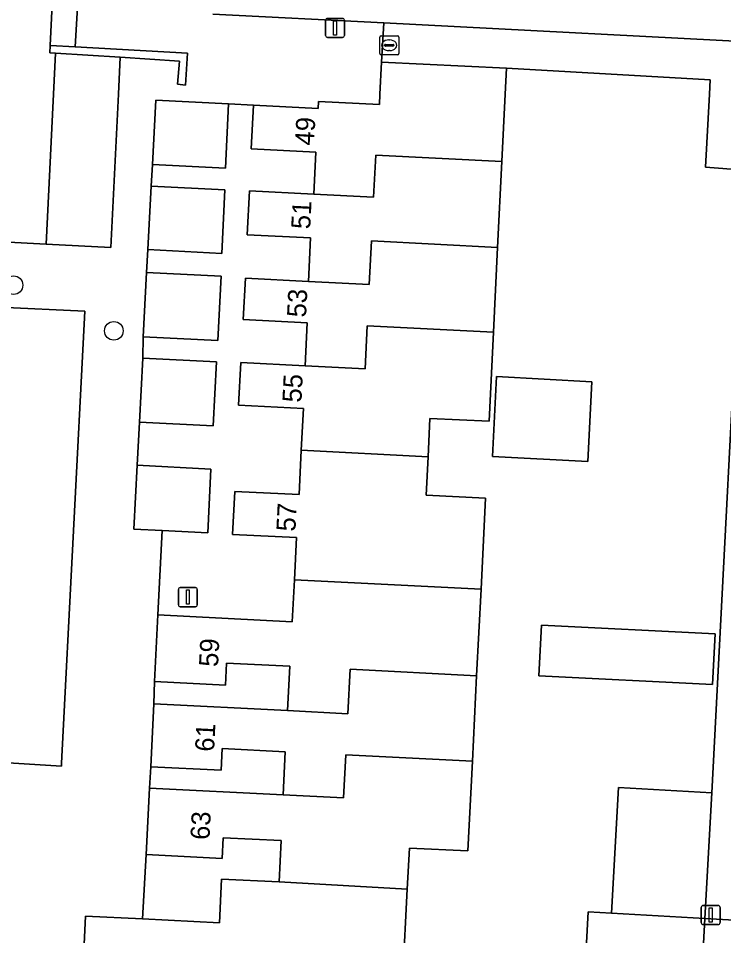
# Model space of a CAD drawing. Extents: x 162989 to 165008, y 383432 to 384338.
# Drawn here: x 164713.62 to 164750.62, y 383705.86 to 383753.97 of the extents above; entities that cross this region are included whole.
import ezdxf

# ---------------------------------------------------------------- set-up
doc = ezdxf.new("R2010")
doc.units = 0
for name, color, linetype in [('IMGEO_Boom', 7, 'Continuous'), ('IMGEO_Erf', 7, 'Continuous'), ('IMGEO_Kolk', 7, 'Continuous'), ('IMGEO_Lichtmast', 7, 'Continuous'), ('IMGEO_Muur', 7, 'Continuous'), ('IMGEO_Pand', 7, 'Continuous'), ('IMGEO_Pand_nummerreeks', 7, 'Continuous'), ('IMGEO_Parkeervlak_open', 7, 'Continuous'), ('IMGEO_Rijbaan_lokaal_open', 7, 'Continuous'), ('IMGEO_Voetpad_open', 7, 'Continuous')]:
    doc.layers.add(name, color=color, linetype=linetype)

msp = doc.modelspace()

# ---------------------------------------------------------------- linework, layer by layer
at = {"layer": 'IMGEO_Boom'}
for centre in [(164713.367, 383739.977), (164718.63, 383737.58)]:
    msp.add_circle(centre, 0.489, dxfattribs=at)
at = {"layer": 'IMGEO_Erf'}
for points in [[(164723.821, 383754.196), (164732.795, 383753.729), (164754.256, 383752.613), (164754.189, 383751.434), (164781.798, 383750), (164785.77, 383749.794), (164786.996, 383749.73), (164787.008, 383750), (164787.333, 383757.393)], [(164751.689, 383746.003), (164749.659, 383746.172), (164749.875, 383750), (164749.916, 383750.742), (164739.23, 383751.356), (164739.164, 383750), (164738.988, 383746.467), (164738.764, 383741.954), (164738.543, 383737.51), (164738.31, 383732.835), (164735.213, 383732.991), (164735.111, 383730.978), (164735.01, 383728.966), (164738.132, 383728.809), (164737.891, 383724.029), (164737.662, 383719.488), (164737.436, 383715.009), (164737.198, 383710.301), (164734.133, 383710.455), (164734.024, 383708.296), (164733.796, 383703.785)], [(164717.712, 383679.309), (164727.9, 383678.547), (164732.497, 383678.338), (164738.919, 383678.045), (164739.214, 383683.898), (164738.463, 383683.935), (164738.641, 383687.466), (164742.453, 383687.274), (164743.517, 383707.111), (164744.733, 383707.042), (164745.109, 383713.632), (164749.991, 383713.353), (164751.689, 383746.003)]]:
    msp.add_lwpolyline(points, dxfattribs=at)
for points in [[(164728.214, 383726.735), (164724.86, 383726.904), (164724.974, 383729.159), (164728.343, 383728.989), (164728.461, 383731.317), (164728.571, 383733.503), (164725.177, 383733.674), (164725.291, 383735.92), (164728.661, 383735.75), (164728.775, 383738.004), (164725.42, 383738.173), (164725.529, 383740.343), (164728.838, 383740.176), (164728.953, 383742.456), (164725.631, 383742.623), (164725.747, 383744.924), (164729.122, 383744.754), (164729.233, 383746.953), (164725.835, 383747.125), (164725.951, 383749.419), (164724.652, 383749.491), (164724.482, 383746.115), (164720.655, 383746.308), (164720.581, 383745.175), (164724.46, 383744.979), (164724.292, 383741.644), (164720.413, 383741.84), (164720.345, 383740.636), (164724.254, 383740.439), (164724.084, 383737.074), (164720.175, 383737.271), (164720.143, 383736.154), (164724.007, 383735.959), (164723.837, 383732.597), (164719.973, 383732.791), (164719.853, 383730.528), (164723.722, 383730.333), (164723.553, 383726.989), (164721.167, 383727.109), (164720.946, 383722.677), (164727.991, 383722.322), (164728.102, 383724.528)], [(164738.708, 383735.178), (164743.7, 383734.903), (164743.492, 383730.733), (164738.499, 383730.982)], [(164750.166, 383721.69), (164750.032, 383719.036), (164740.924, 383719.495), (164741.058, 383722.15)], [(164720.729, 383718.016), (164727.748, 383717.662), (164727.866, 383719.99), (164724.545, 383720.158), (164724.487, 383718.999), (164720.769, 383719.187)], [(164720.497, 383713.601), (164727.507, 383713.247), (164727.621, 383715.5), (164724.318, 383715.667), (164724.261, 383714.535), (164720.563, 383714.722)], [(164720.14, 383706.735), (164724.168, 383706.532), (164724.284, 383708.83), (164727.304, 383708.678), (164727.414, 383710.842), (164724.36, 383710.996), (164724.305, 383709.913), (164720.321, 383710.114)]]:
    msp.add_lwpolyline(points, close=True, dxfattribs=at)
at = {"layer": 'IMGEO_Kolk'}
for p, q in [((164732.575, 383752.13), (164732.575, 383752.982)), ((164732.65, 383753.056), (164733.502, 383753.056)), ((164733.063, 383752.836), (164733.088, 383752.836)), ((164733.576, 383752.982), (164733.576, 383752.13)), ((164732.834, 383752.55), (164732.834, 383752.562)), ((164733.272, 383752.513), (164732.874, 383752.513)), ((164732.877, 383752.599), (164733.275, 383752.599)), ((164733.318, 383752.562), (164733.318, 383752.55)), ((164733.502, 383752.056), (164732.65, 383752.056)), ((164733.086, 383752.276), (164733.061, 383752.276))]:
    msp.add_line(p, q, dxfattribs=at)
for points in [[(164732.575, 383752.13), (164732.575, 383752.982)], [(164732.65, 383753.056), (164733.502, 383753.056)], [(164733.576, 383752.982), (164733.576, 383752.13)], [(164733.502, 383752.056), (164732.65, 383752.056)]]:
    msp.add_lwpolyline(points, dxfattribs=at)
for centre, radius, start, end in [((164732.652, 383752.98), 0.0765, 91.552, 178.448), ((164732.652, 383752.98), 0.0765, 91.552, 178.448), ((164733.5, 383752.98), 0.0765, 1.552, 88.448), ((164733.5, 383752.98), 0.0765, 1.552, 88.448), ((164732.874, 383752.559), 0.0403, 85.8775, 175.7526), ((164732.871, 383752.549), 0.0366, 178.938, 274.7102), ((164733.275, 383752.556), 0.043, 264.8664, 352.4533), ((164733.279, 383752.561), 0.0386, 1.7309, 96.639), ((164732.652, 383752.132), 0.0765, 181.552, 268.448), ((164732.652, 383752.132), 0.0765, 181.552, 268.448), ((164733.5, 383752.132), 0.0765, 271.552, 358.448), ((164733.5, 383752.132), 0.0765, 271.552, 358.448)]:
    msp.add_arc(centre, radius, start, end, dxfattribs=at)
for centre, major_axis, ratio, start_param, end_param in [((164733.062, 383752.556), (-0.387, 0.002), 0.722429, 4.712389, 7.853982), ((164733.087, 383752.556), (-0.39, 0.002), 0.717154, 1.570796, 4.712389)]:
    msp.add_ellipse(centre, major_axis=major_axis, ratio=ratio, start_param=start_param, end_param=end_param, dxfattribs=at)
at = {"layer": 'IMGEO_Lichtmast'}
for p, q in [((164729.736, 383753.07), (164729.736, 383753.87)), ((164729.736, 383753.87), (164729.736, 383753.07)), ((164729.836, 383753.97), (164730.626, 383753.97)), ((164730.626, 383753.97), (164729.836, 383753.97)), ((164730.726, 383753.87), (164730.726, 383753.07)), ((164730.726, 383753.07), (164730.726, 383753.87)), ((164730.626, 383752.97), (164729.836, 383752.97)), ((164729.836, 383752.97), (164730.626, 383752.97)), ((164722.017, 383723.213), (164722.017, 383724.013)), ((164722.017, 383724.013), (164722.017, 383723.213)), ((164722.117, 383724.113), (164722.907, 383724.113)), ((164722.907, 383724.113), (164722.117, 383724.113)), ((164723.007, 383724.013), (164723.007, 383723.213)), ((164723.007, 383723.213), (164723.007, 383724.013)), ((164722.907, 383723.113), (164722.117, 383723.113)), ((164722.117, 383723.113), (164722.907, 383723.113)), ((164749.442, 383706.541), (164749.442, 383707.341)), ((164749.442, 383707.341), (164749.442, 383706.541)), ((164749.542, 383707.441), (164750.332, 383707.441)), ((164750.332, 383707.441), (164749.542, 383707.441)), ((164750.432, 383707.341), (164750.432, 383706.541)), ((164750.432, 383706.541), (164750.432, 383707.341)), ((164750.332, 383706.441), (164749.542, 383706.441)), ((164749.542, 383706.441), (164750.332, 383706.441))]:
    msp.add_line(p, q, dxfattribs=at)
for points in [[(164730.156, 383753.845), (164730.306, 383753.845), (164730.306, 383753.095), (164730.156, 383753.095), (164730.156, 383753.845)], [(164722.437, 383723.988), (164722.587, 383723.988), (164722.587, 383723.238), (164722.437, 383723.238), (164722.437, 383723.988)], [(164749.862, 383707.316), (164750.012, 383707.316), (164750.012, 383706.566), (164749.862, 383706.566), (164749.862, 383707.316)]]:
    msp.add_lwpolyline(points, dxfattribs=at)
for centre, start, end in [((164729.836, 383753.87), 90, 180), ((164729.836, 383753.87), 90, 180), ((164730.626, 383753.87), 0, 90), ((164730.626, 383753.87), 360, 90), ((164729.836, 383753.07), 180, 270), ((164729.836, 383753.07), 180, 270), ((164730.626, 383753.07), 270, 0), ((164730.626, 383753.07), 270, 0), ((164722.117, 383724.013), 90, 180), ((164722.117, 383724.013), 90, 180), ((164722.907, 383724.013), 0, 90), ((164722.907, 383724.013), 360, 90), ((164722.117, 383723.213), 180, 270), ((164722.117, 383723.213), 180, 270), ((164722.907, 383723.213), 270, 0), ((164722.907, 383723.213), 270, 0), ((164749.542, 383707.341), 90, 180), ((164749.542, 383707.341), 90, 180), ((164750.332, 383707.341), 0, 90), ((164750.332, 383707.341), 360, 90), ((164749.542, 383706.541), 180, 270), ((164749.542, 383706.541), 180, 270), ((164750.332, 383706.541), 270, 0), ((164750.332, 383706.541), 270, 0)]:
    msp.add_arc(centre, 0.1, start, end, dxfattribs=at)
at = {"layer": 'IMGEO_Muur'}
msp.add_lwpolyline([(164722.5, 383752.141), (164716.607, 383752.473), (164715.288, 383752.547), (164715.27, 383752.167), (164715.57, 383752.147), (164718.963, 383751.926), (164722.077, 383751.724), (164721.965, 383750.509), (164722.385, 383750.462)], close=True, dxfattribs=at)
at = {"layer": 'IMGEO_Pand'}
for points in [[(164738.988, 383746.467), (164739.164, 383750), (164739.23, 383751.356), (164732.667, 383751.678), (164732.586, 383750), (164732.559, 383749.455), (164729.365, 383749.616), (164729.347, 383749.248), (164725.951, 383749.419), (164725.835, 383747.125), (164729.233, 383746.953), (164729.122, 383744.754), (164732.257, 383744.597), (164732.366, 383746.798)], [(164724.652, 383749.491), (164720.825, 383749.684), (164720.655, 383746.308), (164724.482, 383746.115)], [(164728.838, 383740.176), (164732.029, 383740.011), (164732.142, 383742.292), (164738.764, 383741.954), (164738.988, 383746.467), (164732.366, 383746.798), (164732.257, 383744.597), (164729.122, 383744.754), (164725.747, 383744.924), (164725.631, 383742.623), (164728.953, 383742.456)], [(164720.581, 383745.175), (164720.413, 383741.84), (164724.292, 383741.644), (164724.46, 383744.979)], [(164738.543, 383737.51), (164738.764, 383741.954), (164732.142, 383742.292), (164732.029, 383740.011), (164728.838, 383740.176), (164725.529, 383740.343), (164725.42, 383738.173), (164728.775, 383738.004), (164728.661, 383735.75), (164731.81, 383735.591), (164731.922, 383737.846)], [(164720.345, 383740.636), (164720.175, 383737.271), (164724.084, 383737.074), (164724.254, 383740.439)], [(164738.543, 383737.51), (164731.922, 383737.846), (164731.81, 383735.591), (164728.661, 383735.75), (164725.291, 383735.92), (164725.177, 383733.674), (164728.571, 383733.503), (164728.461, 383731.317), (164735.111, 383730.978), (164735.213, 383732.991), (164738.31, 383732.835)], [(164719.973, 383732.791), (164723.837, 383732.597), (164724.007, 383735.959), (164720.143, 383736.154)], [(164738.708, 383735.178), (164738.499, 383730.982), (164743.492, 383730.733), (164743.7, 383734.903)], [(164737.891, 383724.029), (164738.132, 383728.809), (164735.01, 383728.966), (164735.111, 383730.978), (164728.461, 383731.317), (164728.343, 383728.989), (164724.974, 383729.159), (164724.86, 383726.904), (164728.214, 383726.735), (164728.102, 383724.528)], [(164719.853, 383730.528), (164719.684, 383727.184), (164721.167, 383727.109), (164723.553, 383726.989), (164723.722, 383730.333)], [(164737.891, 383724.029), (164728.102, 383724.528), (164727.991, 383722.322), (164720.946, 383722.677), (164720.769, 383719.187), (164724.487, 383718.999), (164724.545, 383720.158), (164727.866, 383719.99), (164727.748, 383717.662), (164730.904, 383717.501), (164731.021, 383719.828), (164737.662, 383719.488)], [(164750.166, 383721.69), (164741.058, 383722.15), (164740.924, 383719.495), (164750.032, 383719.036)], [(164737.662, 383719.488), (164731.021, 383719.828), (164730.904, 383717.501), (164727.748, 383717.662), (164720.729, 383718.016), (164720.563, 383714.722), (164724.261, 383714.535), (164724.318, 383715.667), (164727.621, 383715.5), (164727.507, 383713.247), (164730.682, 383713.084), (164730.796, 383715.341), (164737.436, 383715.009)], [(164734.024, 383708.296), (164734.133, 383710.455), (164737.198, 383710.301), (164737.436, 383715.009), (164730.796, 383715.341), (164730.682, 383713.084), (164727.507, 383713.247), (164720.497, 383713.601), (164720.321, 383710.114), (164724.305, 383709.913), (164724.36, 383710.996), (164727.414, 383710.842), (164727.304, 383708.678)], [(164744.733, 383707.042), (164749.625, 383706.757), (164749.991, 383713.353), (164745.109, 383713.632)], [(164734.024, 383708.296), (164727.304, 383708.678), (164724.284, 383708.83), (164724.168, 383706.532), (164720.14, 383706.735), (164717.145, 383706.886), (164716.979, 383703.589), (164720.85, 383703.394), (164720.903, 383704.438), (164724.054, 383704.279), (164723.944, 383702.086), (164727.002, 383701.931), (164727.114, 383704.125), (164733.796, 383703.785)]]:
    msp.add_lwpolyline(points, close=True, dxfattribs=at)
at = {"layer": 'IMGEO_Parkeervlak_open'}
for points in [[(164715.078, 383742.13), (164718.473, 383741.957), (164718.869, 383750), (164718.963, 383751.926), (164715.57, 383752.147)], [(164717.1, 383738.606), (164712.605, 383738.813), (164711.394, 383715.035), (164715.884, 383714.746), (164715.892, 383714.898)], [(164745.488, 383686.608), (164748.548, 383686.453), (164749.625, 383706.757), (164744.733, 383707.042), (164743.517, 383707.111), (164742.453, 383687.274), (164742.427, 383686.762)]]:
    msp.add_lwpolyline(points, close=True, dxfattribs=at)
at = {"layer": 'IMGEO_Rijbaan_lokaal_open'}
for points in [[(164715.57, 383752.147), (164715.27, 383752.167), (164715.288, 383752.547), (164715.463, 383756.143), (164715.497, 383756.891), (164708.643, 383757.208), (164708.461, 383754.358), (164708.274, 383751.423), (164701.019, 383751.834), (164700.686, 383746.176), (164706.018, 383745.876), (164705.969, 383744.836), (164706.562, 383744.799), (164706.543, 383744.002), (164707.374, 383743.966), (164707.3, 383741.864), (164707.196, 383738.931), (164712.605, 383738.813), (164712.78, 383742.247), (164715.078, 383742.13)], [(164738.919, 383678.045), (164738.841, 383676.566), (164747.135, 383676.112), (164748.024, 383676.063), (164767.739, 383674.984), (164768.055, 383676.529), (164765.066, 383676.686), (164761.766, 383676.86), (164761.919, 383679.762), (164759.214, 383679.904), (164756.199, 383680.063), (164753.185, 383680.221), (164753.497, 383686.165), (164756.43, 383686.011), (164757.075, 383698.978), (164763.255, 383698.67), (164763.659, 383706.018), (164751.796, 383706.643), (164749.625, 383706.757), (164748.548, 383686.453), (164748.248, 383680.504), (164745.187, 383680.659), (164742.351, 383680.802), (164742.203, 383677.879)]]:
    msp.add_lwpolyline(points, close=True, dxfattribs=at)
at = {"layer": 'IMGEO_Voetpad_open'}
for points in [[(164715.877, 383778.99), (164716.517, 383779.031), (164715.726, 383761.846), (164715.497, 383756.891), (164715.463, 383756.143), (164715.288, 383752.547), (164716.607, 383752.473), (164716.926, 383758.133), (164717.24, 383764.071), (164717.729, 383773.788), (164717.907, 383776.9)], [(164716.926, 383758.133), (164716.607, 383752.473), (164722.5, 383752.141), (164722.385, 383750.462), (164721.965, 383750.509), (164722.077, 383751.724), (164718.963, 383751.926), (164718.869, 383750), (164718.473, 383741.957), (164715.078, 383742.13), (164712.78, 383742.247)], [(164720.946, 383722.677), (164721.167, 383727.109), (164719.684, 383727.184), (164719.853, 383730.528), (164719.973, 383732.791), (164720.143, 383736.154), (164720.175, 383737.271), (164720.345, 383740.636), (164720.413, 383741.84), (164720.581, 383745.175), (164720.655, 383746.308), (164720.825, 383749.684), (164724.652, 383749.491), (164725.951, 383749.419), (164729.347, 383749.248), (164729.365, 383749.616), (164732.559, 383749.455), (164732.586, 383750), (164732.667, 383751.678), (164732.795, 383753.729), (164723.821, 383754.196)], [(164712.605, 383738.813), (164717.1, 383738.606), (164715.892, 383714.898), (164715.884, 383714.746), (164711.394, 383715.035)], [(164710.487, 383681.665), (164715.857, 383681.397), (164716.256, 383690.001), (164716.429, 383693.421), (164716.496, 383694.522), (164716.666, 383697.89), (164716.74, 383699.021), (164716.913, 383702.441), (164716.979, 383703.589), (164717.145, 383706.886), (164720.14, 383706.735), (164720.321, 383710.114), (164720.497, 383713.601), (164720.563, 383714.722), (164720.729, 383718.016), (164720.769, 383719.187), (164720.946, 383722.677)]]:
    msp.add_lwpolyline(points, dxfattribs=at)
msp.add_lwpolyline([(164785.77, 383749.794), (164781.798, 383750), (164754.189, 383751.434), (164754.256, 383752.613), (164732.795, 383753.729), (164732.667, 383751.678), (164739.23, 383751.356), (164749.916, 383750.742), (164749.875, 383750), (164749.659, 383746.172), (164751.689, 383746.003), (164749.991, 383713.353), (164749.625, 383706.757), (164751.796, 383706.643), (164752.122, 383712.834), (164752.655, 383722.044), (164753.296, 383735.673), (164754.046, 383749.523), (164765.626, 383748.891), (164775.412, 383748.377), (164785.58, 383747.774)], close=True, dxfattribs=at)

# ---------------------------------------------------------------- texts
at = {"layer": 'IMGEO_Pand_nummerreeks'}
for s, rotation, p in [('49', 87.1052, (164729.127, 383747.281)), ('51', 87.114, (164728.928, 383742.895)), ('53', 87.1244, (164728.709, 383738.269)), ('55', 87.0943, (164728.467, 383733.805)), ('57', 87.1059, (164728.151, 383727.04)), ('59', 87.0967, (164724.092, 383719.94)), ('61', 87.115, (164723.885, 383715.491)), ('63', 87.1106, (164723.643, 383710.866))]:
    msp.add_text(s, height=1, rotation=rotation, dxfattribs=at).set_placement(p)

doc.saveas('drawing.dxf')
